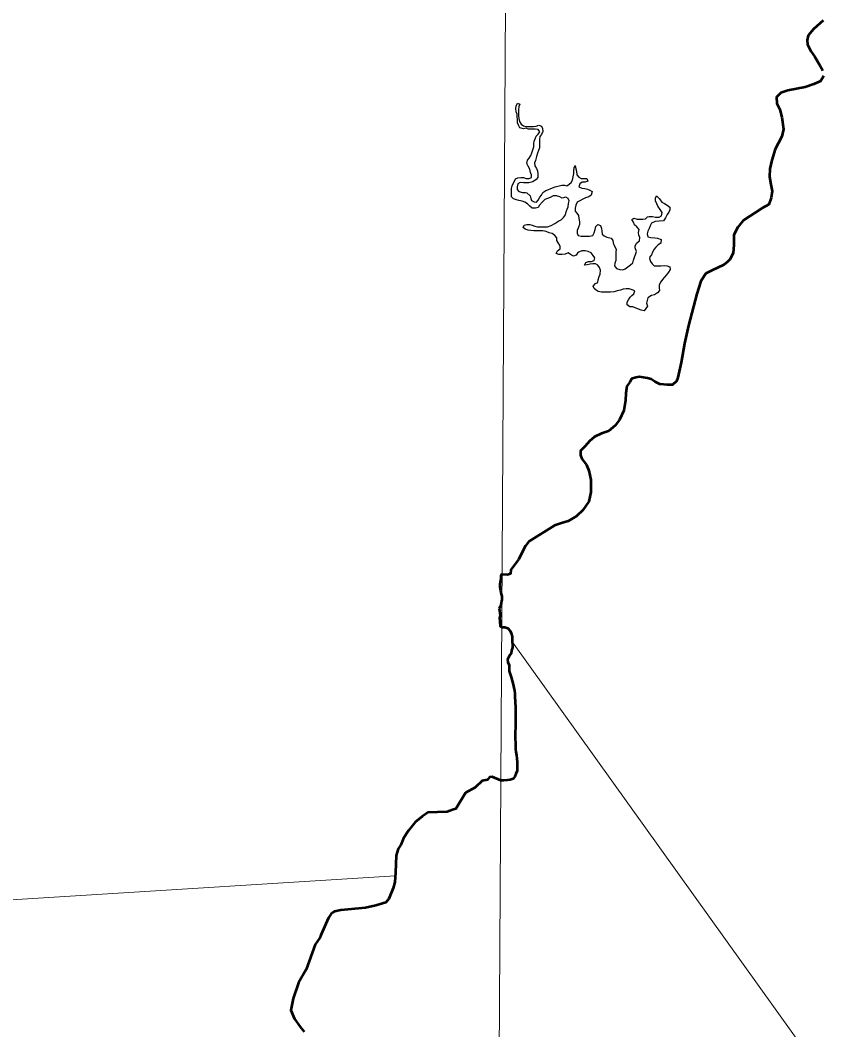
# Model space of a CAD drawing. Extents: x 553962 to 842807, y 8883888 to 9032388.
# Drawn here: x 812989 to 814554, y 9012769 to 9014742 of the extents above; entities that cross this region are included whole.
import ezdxf

# ---------------------------------------------------------------- set-up
doc = ezdxf.new("R2010")
doc.units = 0
doc.header["$LTSCALE"] = 200
for name, color, linetype, lineweight in [('1', 7, 'Continuous', 13), ('24', 7, 'Continuous', 25), ('57', 7, 'Continuous', 13)]:
    doc.layers.add(name, color=color, linetype=linetype, lineweight=lineweight)
doc.layers.add('49', color=7, linetype='Continuous')

msp = doc.modelspace()

# ---------------------------------------------------------------- linework, layer by layer
at = {"layer": '1'}
msp.add_lwpolyline([(813989, 9024059.6), (813944.8, 9016183), (813910.2, 9010330.8)], dxfattribs=at)
at = {"layer": '24', "lineweight": 53}
msp.add_line((813924.5, 9013592.5), (813924.5, 9013592.4), dxfattribs=at)
for points in [[(814556.9, 9014741.4), (814537.9, 9014724.6), (814527.7, 9014712.1), (814525.5, 9014703.4), (814526.2, 9014694.6), (814532.8, 9014681.5), (814540.8, 9014670.5), (814551.1, 9014653), (814556.2, 9014644.2)], [(814558.3, 9014633.2), (814551.8, 9014623), (814538.6, 9014617.2), (814521.8, 9014611.3), (814488.3, 9014604.7), (814474.4, 9014600.3), (814465.7, 9014591.6), (814466.4, 9014579.2), (814472.2, 9014567.5), (814476.6, 9014552.8), (814479.5, 9014529.5), (814476.6, 9014514.9), (814463.5, 9014490), (814456.9, 9014468.8), (814453.2, 9014452), (814452.5, 9014436), (814454.7, 9014421.3), (814457.6, 9014408.2), (814455.4, 9014395), (814451.1, 9014381.9), (814437.9, 9014374.6), (814400.7, 9014350.5), (814390.5, 9014338)], [(814390.5, 9014338), (814382.5, 9014322.7), (814382.5, 9014303), (814381.1, 9014286.8), (814374.8, 9014274.9), (814370, 9014270.1), (814362.8, 9014264.2), (814339.4, 9014253.3), (814327.7, 9014247.4), (814318.2, 9014232.1), (814310.2, 9014207.3), (814294.2, 9014145.7), (814286, 9014110.4), (814279.5, 9014073.6), (814273, 9014044.3), (814270.8, 9014037), (814262.8, 9014029.7), (814253.3, 9014029.7), (814237.9, 9014031.2), (814229.2, 9014035.6), (814221.2, 9014040.7), (814213.8, 9014042.9), (814198.5, 9014045.1), (814191.2, 9014044.3), (814182.5, 9014041.4), (814179.5, 9014034.8), (814173.7, 9014026.8), (814171.5, 9014013.6), (814170.8, 9013999), (814167.9, 9013979.3), (814159.1, 9013961), (814151.1, 9013950.1), (814137.9, 9013939.1), (814124.1, 9013934.7), (814110.4, 9013928.2), (814100.7, 9013919.4), (814092, 9013909.9), (814083.2, 9013900.4), (814083.2, 9013892.3), (814085.4, 9013885), (814094.9, 9013873.3), (814099.3, 9013862.4), (814103.6, 9013844.1), (814103.6, 9013820), (814099.3, 9013801.8), (814087.6, 9013784.9), (814075.2, 9013773.2), (814059.1, 9013763), (814046, 9013759.4), (814032.1, 9013755), (813982.5, 9013723.6), (813975.9, 9013714.8), (813962.1, 9013688.4), (813947, 9013668.4), (813946.1, 9013660.4), (813940.3, 9013658.4), (813929.8, 9013659.1)], [(813924.5, 9013592.4), (813925.9, 9013579.4), (813924.9, 9013574.5), (813925.4, 9013567.3), (813926.2, 9013558.1), (813929.2, 9013556.1)], [(813929.2, 9013556.1), (813935.3, 9013556.1), (813941.4, 9013554.5), (813946, 9013548.9), (813948, 9013544.3), (813949.5, 9013537.7), (813949.4, 9013532.6), (813949.9, 9013527.5), (813950.4, 9013521.8), (813950.3, 9013516.2), (813948.3, 9013510.7), (813947.7, 9013504.6), (813944.2, 9013501.1), (813940.7, 9013492.9), (813941.1, 9013487.8), (813944, 9013482.2), (813944, 9013477.1), (813943.9, 9013470.5), (813947.4, 9013458.7), (813951.4, 9013444.4), (813952.8, 9013437.8), (813954.3, 9013432.2), (813954.8, 9013426.1), (813954.8, 9013418.4), (813955.2, 9013413.3), (813955.7, 9013407.7), (813956.2, 9013402.1), (813956.1, 9013395.5), (813956.1, 9013389.9), (813956, 9013383.8), (813956, 9013378.2), (813956, 9013372.1), (813955.9, 9013365.4), (813955.9, 9013358.3), (813955.8, 9013352.7), (813955.8, 9013346.1), (813955.7, 9013337.9), (813956.2, 9013330.3), (813956.1, 9013324.2), (813956.1, 9013317.6), (813956.6, 9013312.5), (813958, 9013305.8), (813959, 9013299.7), (813959.5, 9013292.6), (813959.4, 9013287), (813959.4, 9013280.9), (813959.4, 9013275.2), (813956.8, 9013269.7), (813954.7, 9013264.1), (813951.6, 9013260), (813946, 9013258), (813940.4, 9013257), (813933.3, 9013256.6), (813927.5, 9013256.6)], [(813927.5, 9013256.6), (813910.3, 9013263.7), (813905.5, 9013262.8), (813901.3, 9013258.1), (813890.8, 9013256.1), (813877.5, 9013242.7), (813877.5, 9013242.7)], [(813877.5, 9013242.7), (813858.5, 9013232.5), (813839.5, 9013201.2), (813832.8, 9013199.3), (813822.9, 9013195), (813784.9, 9013193.9), (813773.7, 9013186.4), (813760.2, 9013175.3), (813747.1, 9013159), (813737.1, 9013144.1), (813732, 9013131.1), (813727.3, 9013123.1), (813723, 9013109.9), (813722.1, 9013076.6), (813720.3, 9013058.1), (813717.4, 9013046.1), (813708.9, 9013025), (813702.6, 9013018.2), (813683.6, 9013012.4), (813663.1, 9013008), (813614.9, 9013003.1), (813602.5, 9013000.3), (813599.2, 9012998.8), (813596.3, 9012996.2), (813590.8, 9012987.9), (813575.7, 9012954.3), (813574.2, 9012948.9), (813565.2, 9012935.8), (813547.2, 9012887.1), (813532.6, 9012861.2), (813521.9, 9012830.9), (813517.2, 9012808), (813524.7, 9012790.6), (813535.3, 9012774.9), (813543.1, 9012765.5)]]:
    msp.add_lwpolyline(points, dxfattribs=at)
at = {"layer": '24'}
for points in [[(814042.8, 9014397.2), (814036.2, 9014399.3), (814029.6, 9014399.3), (814024, 9014395.8), (814018.5, 9014393.8), (814013.6, 9014391.8), (814009, 9014387.4), (814003.2, 9014380.8), (814000.3, 9014376.2), (813995.3, 9014374.6), (813988.7, 9014375.1), (813984.2, 9014378.7), (813979.6, 9014383.3), (813974.6, 9014386.4), (813969, 9014388.5), (813962.9, 9014390.1), (813957.8, 9014391.1), (813952.2, 9014393.2), (813948.2, 9014397.3), (813948.2, 9014402.4), (813948.3, 9014408), (813948.3, 9014413.1), (813949.9, 9014418.7), (813951.9, 9014423.2), (813954, 9014427.8), (813956.1, 9014432.4), (813960.7, 9014434.4), (813966.3, 9014434.9), (813971.8, 9014434.8), (813976.9, 9014432.8), (813983, 9014432.7), (813987.6, 9014434.7), (813987.7, 9014440.3), (813985.7, 9014444.9), (813984.2, 9014451.1), (813980.7, 9014456.7), (813978.1, 9014462.3), (813979.7, 9014468.4), (813982.8, 9014472.5), (813986.4, 9014477.5), (813988, 9014483.1), (813990, 9014488.7), (813992.1, 9014494.8), (813992.1, 9014500.9), (813992.7, 9014506), (813994.8, 9014510.6), (813996.3, 9014515.7), (814000.4, 9014519.7), (814003.5, 9014524.3), (814000.5, 9014528.9), (813994.9, 9014529.4), (813987.8, 9014529.5), (813981.7, 9014529.5), (813976.6, 9014531.1), (813971.5, 9014530.1), (813964.9, 9014531.7), (813961.9, 9014536.8), (813959.9, 9014541.9), (813959.9, 9014548), (813959.4, 9014553.6), (813959.5, 9014558.7), (813957.5, 9014563.3), (813957, 9014569.4), (813957.6, 9014574.5), (813960.1, 9014580.1), (813964.7, 9014578), (813962.6, 9014573.5), (813962.1, 9014566.8), (813962, 9014560.7), (813962, 9014555.1), (813962.5, 9014550), (813964, 9014544.4), (813967, 9014539.3), (813971.5, 9014535.7), (813977.1, 9014534.6), (813984.7, 9014534.6), (813991.4, 9014534.6), (813996.4, 9014535), (814001.5, 9014537), (814007.1, 9014535), (814009.1, 9014530.4), (814009.6, 9014524.8), (814007, 9014518.7), (814003.4, 9014515.1), (814002.9, 9014510), (814003.3, 9014503.4), (814003.3, 9014498.3), (814003.3, 9014492.7), (814001.2, 9014487.6), (813999.1, 9014482.5), (813997.1, 9014475.9), (813995.5, 9014468.3), (813993.4, 9014463.2), (813993.9, 9014457.6), (813997.4, 9014452.5), (813999.4, 9014447.9), (813999.9, 9014441.8), (813999.8, 9014434.7), (813996.7, 9014430.6), (813990.1, 9014426.6), (813982.5, 9014424.6)], [(813982.5, 9014424.6), (813976.9, 9014424.1), (813971.8, 9014424.7), (813965.2, 9014425.2), (813960.6, 9014422.2), (813959.5, 9014416.6), (813959.5, 9014411.5), (813963, 9014407.4), (813969.6, 9014405.3), (813975.7, 9014405.3), (813978.6, 9014404.9), (813984.6, 9014398.9), (813986.1, 9014393.7), (813987.6, 9014390), (813992.4, 9014387.3), (813997.5, 9014386.8), (814000.5, 9014390.8), (814003.6, 9014396.4), (814006.7, 9014400.5), (814009.3, 9014405.6), (814015.4, 9014409.6), (814019.6, 9014410.8), (814025.5, 9014413.1), (814033.7, 9014416.8), (814046.5, 9014420.1), (814051.6, 9014419.6), (814056.7, 9014418.5), (814060.8, 9014421.5), (814064.9, 9014425.1), (814067.4, 9014429.6), (814069, 9014436.2), (814070.1, 9014442.4), (814070.1, 9014448), (814070.7, 9014453.6), (814072.7, 9014458.1), (814074.2, 9014452), (814075.2, 9014446.9), (814076.2, 9014440.3), (814079.7, 9014435.2), (814084.2, 9014432.6), (814090.3, 9014433.1), (814095.4, 9014433), (814097.4, 9014427.9), (814091.8, 9014425.9), (814086.2, 9014425.4), (814081.6, 9014422.4), (814079.6, 9014416.8), (814085.6, 9014413.7), (814091.7, 9014413.2), (814096.8, 9014412.1), (814101.4, 9014410.1), (814105.9, 9014407.5), (814103.8, 9014400.4), (814099.3, 9014397.3), (814093.1, 9014395.3), (814087.5, 9014392.3), (814081.9, 9014389.3), (814076.3, 9014386.3), (814074.2, 9014380.7), (814072.7, 9014375.1), (814072.6, 9014369), (814076.1, 9014364.9), (814079.2, 9014360.8), (814080.1, 9014354.7), (814081.1, 9014348.1), (814081.1, 9014343), (814079.5, 9014337.9), (814076.9, 9014331.3), (814076.4, 9014326.2), (814078.4, 9014321.6), (814084.5, 9014320.5), (814090.6, 9014320.5), (814095.7, 9014320.5), (814100.8, 9014320.4), (814106.9, 9014321.4), (814110, 9014327), (814112, 9014333.1), (814113.1, 9014339.2), (814117.2, 9014342.7), (814122.3, 9014341.2), (814124.3, 9014335), (814124.7, 9014329.9), (814125.7, 9014324.3), (814129.2, 9014320.7), (814134.8, 9014318.2), (814143, 9014316.6), (814146.5, 9014312), (814147, 9014306.9), (814149, 9014301.8), (814152.5, 9014295.1), (814152.4, 9014289), (814152.4, 9014283.9), (814152.4, 9014278.8), (814152.3, 9014272.7), (814150.2, 9014267.6), (814149.2, 9014262.5), (814153.2, 9014256.9), (814159.8, 9014254.8), (814165.9, 9014254.3), (814170.5, 9014256.3), (814175.6, 9014260.3)], [(814207.6, 9014174), (814201.5, 9014175.6), (814192.9, 9014178.7), (814185.3, 9014181.8), (814179.7, 9014182.4), (814174.1, 9014186), (814174.1, 9014191.1), (814176.7, 9014195.6), (814179.8, 9014200.7), (814183.4, 9014204.2), (814187.5, 9014207.3), (814189, 9014213.4), (814184, 9014215.5), (814177.9, 9014217), (814172.3, 9014217.1), (814166.7, 9014216.6), (814161.1, 9014214.6), (814154.5, 9014213.6), (814148.8, 9014211.6), (814141.7, 9014210.6), (814136.1, 9014210.7), (814130.5, 9014210.7), (814124.4, 9014210.7), (814117.8, 9014211.8), (814113.8, 9014214.9), (814109.7, 9014218), (814107.7, 9014222.6), (814112.3, 9014227.6), (814116.9, 9014229.6), (814117.5, 9014234.7), (814119.5, 9014241.3), (814121.6, 9014245.9), (814122.2, 9014253.6), (814120.2, 9014259.2), (814117.2, 9014263.8), (814112.6, 9014265.8), (814107.5, 9014265.9), (814101.9, 9014265.4), (814096.3, 9014263.9), (814091.2, 9014263.4), (814093.3, 9014268.5), (814098.9, 9014270.5), (814104.5, 9014271), (814109.6, 9014272.5), (814111.2, 9014277.6), (814107.6, 9014282.7), (814104.1, 9014287.3), (814098, 9014289.9), (814092.4, 9014291.4), (814085.8, 9014291.5), (814077.7, 9014288), (814074.6, 9014282.9), (814069.5, 9014281.4), (814063.9, 9014284.5), (814059.3, 9014287.6), (814053.2, 9014285.1), (814046.6, 9014284.6), (814041, 9014284.6), (814035.9, 9014286.2), (814038.5, 9014291.3), (814043.1, 9014295.3), (814043.7, 9014300.4), (814040.6, 9014305.5), (814037.1, 9014311.7), (814037.2, 9014316.8), (814033.1, 9014321.4), (814027.6, 9014325.5), (814022, 9014327), (814015.9, 9014329.1), (814009.8, 9014330.7), (814004.7, 9014330.7), (813998.1, 9014330.8), (813992, 9014330.8), (813985.9, 9014331.3), (813980.8, 9014331.9), (813975.2, 9014334), (813971.2, 9014337), (813973.2, 9014341.6), (813978.3, 9014343.1), (813983.9, 9014343.1), (813989, 9014341.5), (813994.1, 9014339.4), (813999.2, 9014338.4), (814005.3, 9014338.3), (814011.9, 9014338.3), (814018.5, 9014338.3), (814026.1, 9014340.8), (814033.3, 9014344.8), (814041, 9014350.3), (814045.5, 9014352.3), (814049.6, 9014356.9), (814053.8, 9014362), (814055.3, 9014367.6), (814057.4, 9014372.7), (814058.9, 9014377.7), (814060, 9014383.8), (814061.1, 9014388.9), (814059.1, 9014394), (814054.5, 9014396.1), (814047.4, 9014394.6), (814042.8, 9014397.2)], [(814175.6, 9014260.3), (814180.7, 9014263.9), (814185.3, 9014268.4), (814186.9, 9014273.5), (814188.5, 9014279.1), (814190.5, 9014284.2), (814192.2, 9014290.4), (814190.1, 9014297.4), (814190.2, 9014300.4), (814192.7, 9014306.6), (814198.2, 9014311.3), (814198.9, 9014317.8), (814196.9, 9014322.3), (814196.4, 9014327.4), (814197.5, 9014333), (814192.9, 9014338.2), (814188.9, 9014342.3), (814186.4, 9014347.4), (814183.4, 9014353), (814187.2, 9014355.2), (814194.1, 9014353.4), (814199.2, 9014353.4), (814204.8, 9014353.4), (814209.8, 9014353.8), (814214.1, 9014358.2), (814217, 9014358.9), (814223.6, 9014358.8), (814229.7, 9014357.3), (814236.8, 9014357.2), (814241.4, 9014359.8), (814242.5, 9014366.4), (814239, 9014372.5), (814234.4, 9014378.7), (814232.4, 9014383.2), (814229.9, 9014389.4), (814229.4, 9014394.5), (814231.5, 9014399), (814237.1, 9014393.4), (814242.1, 9014386.8), (814247.2, 9014384.2), (814252.7, 9014380.6), (814257.3, 9014377), (814257.3, 9014371.9), (814255.7, 9014366.8), (814252.6, 9014362.7), (814249, 9014356.1), (814244.9, 9014350.1), (814237, 9014349.4), (814228.7, 9014348.8), (814221.5, 9014345.8), (814219.1, 9014340.5), (814217.3, 9014335), (814214.8, 9014329.9), (814213.2, 9014324.8), (814214.7, 9014319.2), (814220.3, 9014317.6), (814228.4, 9014317.1), (814233.5, 9014316.5), (814240.6, 9014313.4), (814240, 9014306.3), (814234.9, 9014303.2), (814230.3, 9014298.7), (814227.2, 9014294.6), (814223.6, 9014288.6), (814221.6, 9014284), (814218.5, 9014279.9), (814218.1, 9014276.4), (814219.9, 9014270.8), (814223, 9014266.1), (814227, 9014262), (814233.1, 9014262), (814240.2, 9014262.5), (814247.4, 9014262.9), (814252.4, 9014262.4), (814257.5, 9014260.3), (814258.5, 9014255.2), (814254.9, 9014249.6), (814250.8, 9014244.6), (814246.7, 9014239.5), (814243.1, 9014235.5), (814240, 9014230.9), (814236.9, 9014225.3), (814236.9, 9014219.2), (814237.4, 9014214.1), (814233.8, 9014209.5), (814227.6, 9014205.5), (814221.5, 9014204), (814214.9, 9014199.5), (814213.3, 9014194.4), (814211.8, 9014189.3), (814213.8, 9014183.7), (814207.6, 9014174)]]:
    msp.add_lwpolyline(points, dxfattribs=at)
at = {"layer": '24', "lineweight": 53}
msp.add_spline([(813929.8, 9013659.1), (813928, 9013658.3), (813927.6, 9013654.5), (813925.7, 9013640.5), (813926.8, 9013627.6), (813929.5, 9013613.1), (813929.1, 9013607.1), (813924.5, 9013592.5)], degree=3, dxfattribs=at)
at = {"layer": '57'}
for points in [[(813950, 9013526.7), (813950.4, 9013521.8), (813950.3, 9013516.2), (813948.3, 9013510.7), (813947.7, 9013504.6), (813944.2, 9013501.1), (813940.7, 9013492.9), (813941.1, 9013487.8), (813944, 9013482.2), (813944, 9013477.1), (813943.9, 9013470.5), (813947.4, 9013458.7), (813951.4, 9013444.4), (813952.8, 9013437.8), (813954.3, 9013432.2), (813954.8, 9013426.1), (813954.8, 9013418.4), (813955.2, 9013413.3), (813955.7, 9013407.7), (813956.2, 9013402.1), (813956.1, 9013395.5), (813956.1, 9013389.9), (813956, 9013383.8), (813956, 9013378.2), (813956, 9013372.1), (813955.9, 9013365.4), (813955.9, 9013358.3), (813955.8, 9013352.7), (813955.8, 9013346.1), (813955.7, 9013337.9), (813956.2, 9013330.3), (813956.1, 9013324.2), (813956.1, 9013317.6), (813956.6, 9013312.5), (813958, 9013305.8), (813959, 9013299.7), (813959.5, 9013292.6), (813959.4, 9013287), (813959.4, 9013280.9), (813959.4, 9013275.2), (813956.8, 9013269.7), (813954.7, 9013264.1), (813951.6, 9013260), (813946, 9013258), (813940.4, 9013257), (813933.3, 9013256.6), (813927.5, 9013256.6)], [(814469.1, 9010390.6), (814900.9, 9010873.6), (816060.4, 9010941.1), (816125.8, 9011090.8), (815666.2, 9011179.2), (815005, 9011557.4), (814517.8, 9011549.5), (814528.8, 9012718.6), (813950, 9013526.7)], [(813927.5, 9013256.6), (813910.3, 9013263.7), (813905.5, 9013262.8), (813901.3, 9013258.1), (813890.8, 9013256.1), (813877.5, 9013242.7)], [(813877.5, 9013242.7), (813858.5, 9013232.5), (813839.5, 9013201.2), (813832.8, 9013199.3), (813822.9, 9013195), (813784.9, 9013193.9), (813773.7, 9013186.4), (813760.2, 9013175.3), (813747.1, 9013159), (813737.1, 9013144.1), (813732, 9013131.1), (813727.3, 9013123.1), (813723, 9013109.9)], [(813721.4, 9013070), (811722.3, 9012945.5), (810829.1, 9013146.5)], [(813723, 9013109.9), (813722.1, 9013076.6), (813721.4, 9013070.1), (813720.3, 9013058.1), (813717.4, 9013046.1)], [(813542, 9012766.9), (813539.6, 9012769.3), (813535.3, 9012774.9), (813524.7, 9012790.6), (813517.2, 9012808), (813521.9, 9012830.9), (813532.6, 9012861.2), (813547.2, 9012887.1), (813565.2, 9012935.8), (813574.2, 9012948.9), (813575.7, 9012954.3), (813590.8, 9012987.9), (813596.3, 9012996.2), (813599.2, 9012998.8), (813602.5, 9013000.3), (813614.9, 9013003.1), (813663.1, 9013008), (813683.6, 9013012.4), (813702.6, 9013018.2), (813708.9, 9013025), (813717.4, 9013046.1), (813720.3, 9013058.1), (813721.4, 9013070)], [(813717.4, 9013046.1), (813708.9, 9013025), (813702.6, 9013018.2), (813683.6, 9013012.4), (813663.1, 9013008)], [(813663.1, 9013008), (813614.9, 9013003.1), (813602.5, 9013000.3), (813599.2, 9012998.8), (813596.3, 9012996.2), (813590.8, 9012987.9), (813575.7, 9012954.3)], [(813575.7, 9012954.3), (813574.2, 9012948.9), (813565.2, 9012935.8), (813547.2, 9012887.1), (813532.6, 9012861.2)], [(813532.6, 9012861.2), (813521.9, 9012830.9), (813517.2, 9012808), (813524.7, 9012790.6)], [(813524.7, 9012790.6), (813535.3, 9012774.9), (813539.8, 9012769.5)]]:
    msp.add_lwpolyline(points, dxfattribs=at)

# ---------------------------------------------------------------- texts
at = {"layer": '49', "width": 0.9}
msp.add_text('R I O   S Ã O   F R A N C I S C O', height=500, rotation=332.036, dxfattribs=at).set_placement((805669.4, 9013807.5))

doc.saveas('drawing.dxf')
